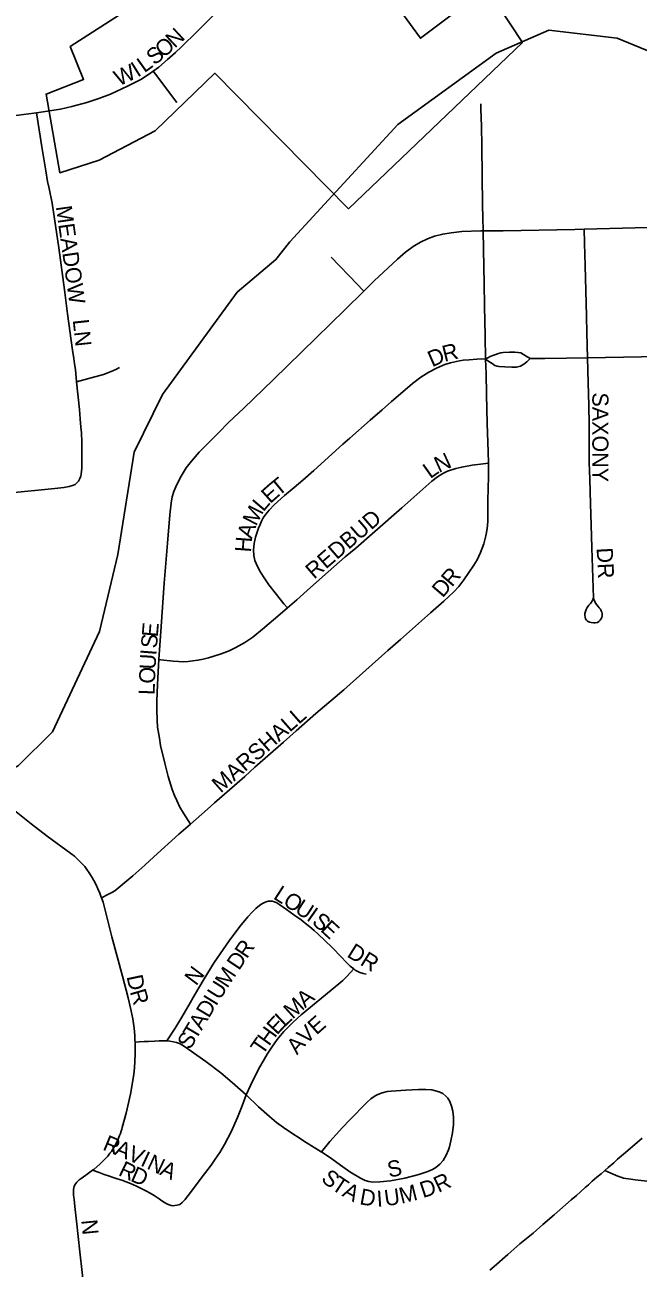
# Model space of a CAD drawing. Extents: x 1410790 to 1770854, y 448063 to 770588.
# Drawn here: x 1567189 to 1569095, y 618516 to 622381 of the extents above; entities that cross this region are included whole.
import ezdxf

# ---------------------------------------------------------------- set-up
doc = ezdxf.new("R2010")
doc.units = 0
for name, color, linetype in [('GM_X_City_Street', 7, 'Continuous'), ('GM_X_City_Street_Text', 7, 'Continuous'), ('GM_X_Corporation', 7, 'Continuous'), ('GM_X_Minor_River', 7, 'Continuous'), ('GM_X_Township_Subdivision', 7, 'Continuous'), ('GM_X_Township_Subdivision_Text', 7, 'Continuous'), ('GM_X_US_Route', 7, 'Continuous')]:
    doc.layers.add(name, color=color, linetype=linetype)

msp = doc.modelspace()

# ---------------------------------------------------------------- linework, layer by layer
at = {"layer": 'GM_X_City_Street'}
for points in [[(1568613.2, 621740.4), (1568612.4, 621781.5), (1568611.8, 621820), (1568609.2, 622003.6), (1568608.1, 622065.8), (1568606.5, 622118.2), (1568606.4, 622134.7)], [(1566911.8, 622065.1), (1567096.1, 622090.6), (1567225.6, 622107)], [(1567350.1, 621271.1), (1567346.3, 621309), (1567343.6, 621326.6), (1567341.2, 621343.9), (1567337.4, 621369), (1567322.1, 621482.4), (1567311.9, 621557.1), (1567294.2, 621687.1), (1567273.5, 621826.8), (1567264.5, 621872.2), (1567259.5, 621894), (1567254.1, 621927.3), (1567242, 622001.6), (1567225.6, 622107)], [(1568613.2, 621740.4), (1568675.6, 621740.8), (1568898.7, 621744.8), (1568927.1, 621745.5)], [(1568927.1, 621745.5), (1569085.6, 621749.8), (1569236.6, 621752), (1569239.5, 621752.1)], [(1568937.8, 621345.6), (1568935.8, 621423.3), (1568934.5, 621474.7), (1568932.5, 621555), (1568930.3, 621631.9), (1568928.3, 621702.3), (1568927.1, 621745.5)], [(1568243, 621552.7), (1568275.2, 621584.4), (1568346.8, 621652.3), (1568372, 621673.8), (1568396.3, 621691.4), (1568419.2, 621705), (1568440.3, 621715.1), (1568462.3, 621723.3), (1568488.1, 621730.1), (1568514.3, 621734.6), (1568547.4, 621737.9), (1568606.7, 621740.3), (1568613.2, 621740.4)], [(1568621, 621341.6), (1568619.8, 621413.5), (1568618.2, 621506.2), (1568616.4, 621576.3), (1568615.2, 621627), (1568613.2, 621740.4)], [(1568243, 621552.7), (1568198.1, 621599.2), (1568165.6, 621632.8), (1568141.2, 621658.1)], [(1567605.9, 620407.5), (1567613.2, 620510.7), (1567622.5, 620644.9), (1567632.3, 620769.2), (1567639.5, 620857.6), (1567643.6, 620893.7), (1567647.4, 620913.5), (1567652.2, 620929.7), (1567661.2, 620951.3), (1567675, 620977.9), (1567690.9, 621003.3), (1567706.7, 621024.7), (1567730.8, 621052.1), (1567763.2, 621084.9), (1567791.2, 621112.6), (1567823.2, 621145.4), (1567868.5, 621188.5), (1567899.6, 621217.6), (1567961.7, 621278.2), (1568005.3, 621320.7), (1568094.4, 621408), (1568184, 621494.6), (1568243, 621552.7)], [(1568621, 621341.6), (1568635.1, 621349.3), (1568646.5, 621354.3), (1568660.7, 621359.1), (1568668.6, 621361.6), (1568675.3, 621362.4), (1568695.5, 621362.8), (1568711.8, 621363), (1568721.6, 621362.5), (1568730.2, 621360.6), (1568739, 621355.4), (1568747.3, 621350.7), (1568760, 621343.3)], [(1568005.1, 620568.4), (1567994.3, 620580.6), (1567966.9, 620615.2), (1567947.9, 620639.6), (1567934.9, 620658.3), (1567921.7, 620678.8), (1567911.9, 620696.5), (1567904.3, 620715.8), (1567900.8, 620731.5), (1567899.9, 620748.9), (1567901.5, 620767.9), (1567906.4, 620788.3), (1567913.5, 620810.2), (1567915.6, 620816), (1567920.1, 620827.8), (1567924.9, 620837.8), (1567929.9, 620847.7), (1567937.9, 620859.8), (1567948.2, 620872.5), (1567964.3, 620888.9), (1567996, 620917.1), (1568026.3, 620942.1), (1568053.5, 620965.6), (1568087.4, 620995.8), (1568176.9, 621077.3), (1568199.1, 621096.3), (1568262.4, 621152.2), (1568299.3, 621184.4), (1568329, 621209.9), (1568363.6, 621239.8), (1568393.5, 621265.3), (1568419.5, 621285.2), (1568444.5, 621301.1), (1568470.7, 621314.7), (1568494.7, 621324.9), (1568512.5, 621330.5), (1568530.4, 621334.6), (1568540.5, 621336.2), (1568551.6, 621337.8), (1568569.9, 621339.6), (1568593.7, 621341.5), (1568608, 621342), (1568621, 621341.6)], [(1568621, 621341.6), (1568631.3, 621334.4), (1568641.4, 621327.8), (1568650.3, 621322.1), (1568656.6, 621319.9), (1568663.2, 621318.6), (1568680.9, 621317.3), (1568702.4, 621316.4), (1568716.9, 621316.7), (1568729.2, 621319.3), (1568740, 621325.9), (1568749.1, 621333.5), (1568760, 621343.3)], [(1568629.8, 621017.8), (1568629, 621054.2), (1568626.1, 621140.5), (1568623.7, 621232.4), (1568622.8, 621295.6), (1568621, 621341.6)], [(1568760, 621343.3), (1568804.7, 621343.9), (1568872.9, 621344.8), (1568937.8, 621345.6)], [(1568956.5, 620597.2), (1568959.3, 620590.4), (1568962.8, 620582.6), (1568966.4, 620577.6), (1568970.5, 620572.3), (1568974.1, 620568.9), (1568977.7, 620564.7), (1568980.8, 620559.5), (1568982.7, 620555.1), (1568983.5, 620550.9), (1568983.7, 620546.9), (1568983, 620543.5), (1568981.9, 620538.7), (1568979.1, 620533.4), (1568977.3, 620530.1), (1568973.5, 620526.2), (1568968.6, 620523.3), (1568961.3, 620522.3), (1568956.3, 620522), (1568949.3, 620522.6), (1568943.7, 620523.8), (1568937.4, 620527.4), (1568934.4, 620530.3), (1568932, 620534), (1568930.2, 620539.9), (1568929.3, 620545.6), (1568929.7, 620551.3), (1568931.1, 620557.2), (1568933.2, 620563.1), (1568937.1, 620569.8), (1568942.3, 620576.6), (1568946.9, 620582.3), (1568950, 620586.2), (1568952.8, 620590.7), (1568954.7, 620594.7), (1568956.1, 620599.6), (1568950.8, 620755), (1568948.8, 620826.7), (1568946.9, 620892.1), (1568944.9, 620968), (1568943.4, 621020.4), (1568942.5, 621137.4), (1568941.8, 621198.7), (1568939.7, 621267.4), (1568937.8, 621345.6)], [(1568937.8, 621345.6), (1569105.6, 621349), (1569200.7, 621351.2), (1569250.6, 621352.3)], [(1567350.1, 621271.1), (1567383.6, 621280.3), (1567433.2, 621294), (1567457.3, 621303.1), (1567472.1, 621309.5), (1567483.6, 621315.3)], [(1567356.1, 620962), (1567360.4, 620970.4), (1567362.9, 620977.2), (1567364.5, 620984.4), (1567365.4, 620992.8), (1567366, 621002.2), (1567366.3, 621012.7), (1567366.2, 621050.2), (1567366.1, 621083.6), (1567364.8, 621112.2), (1567363.5, 621130.1), (1567361.3, 621156.1), (1567358.7, 621184.7), (1567350.1, 621271.1)], [(1567703.7, 619896.3), (1567756.9, 619942.9), (1567778.6, 619962.7), (1567840.5, 620016.4), (1567872.4, 620044.5), (1567904.2, 620072.8), (1567992.5, 620151), (1568031.9, 620185.6), (1568093.5, 620239.5), (1568180.9, 620313.8), (1568248.9, 620374.7), (1568317.2, 620435.6), (1568356.1, 620470.3), (1568449.4, 620553.1), (1568491.5, 620589.3), (1568522.2, 620618.5), (1568537.5, 620635), (1568553.4, 620655.2), (1568584.7, 620701), (1568594.6, 620717.4), (1568605.3, 620740.5), (1568615.3, 620767.7), (1568622.1, 620792.5), (1568626.1, 620814.5), (1568628, 620836.9), (1568628.5, 620879.3), (1568628.4, 620908.9), (1568628.6, 620931.8), (1568629.6, 620983.5), (1568629.9, 621011.9), (1568629.8, 621017.8)], [(1568005.1, 620568.4), (1568034.6, 620593.5), (1568076.7, 620631.2), (1568131.4, 620680.4), (1568185, 620726.8), (1568217.5, 620754.1), (1568276.8, 620805.6), (1568360.5, 620879.2), (1568407, 620920.6), (1568453.6, 620961.8), (1568471.8, 620975.8), (1568488.5, 620986), (1568503.2, 620993), (1568528.1, 621001.1), (1568547.1, 621005.9), (1568578.9, 621011.7), (1568605.1, 621014.8), (1568629.8, 621017.8)], [(1567068.5, 620916), (1567136, 620924.5), (1567282.3, 620938.9), (1567310.3, 620942.1), (1567326.5, 620945.2), (1567339.9, 620949.5), (1567345.5, 620952.3), (1567349.8, 620955.8), (1567356.1, 620962)], [(1567605.9, 620407.5), (1567612.2, 620406.7), (1567650.3, 620402.6), (1567667, 620401.3), (1567681.2, 620400.7), (1567696.7, 620401.6), (1567711.2, 620403.2), (1567727, 620405.7), (1567742.8, 620408.9), (1567759.6, 620413.3), (1567776.9, 620418.4), (1567799.4, 620425.9), (1567823.9, 620435.1), (1567844.6, 620444.8), (1567873.2, 620460.9), (1567897.7, 620477.3), (1567928.2, 620501.9), (1567982.6, 620549.2), (1568005.1, 620568.4)], [(1567703.7, 619896.3), (1567682.3, 619930.3), (1567671.1, 619948.4), (1567661, 619969.5), (1567654.1, 619985.5), (1567646.9, 620004.1), (1567634.9, 620044.5), (1567624.2, 620085.9), (1567611.2, 620140.9), (1567607.1, 620163.6), (1567601.8, 620197.1), (1567600.1, 620219.5), (1567598.9, 620251.4), (1567598.9, 620277.9), (1567601.4, 620330.5), (1567604.6, 620389.5), (1567605.9, 620407.5)], [(1567427.4, 619667.3), (1567426.8, 619669.2), (1567422.2, 619681), (1567415.9, 619695.3), (1567410.4, 619707.6), (1567403.3, 619720.9), (1567396.4, 619733.1), (1567389.5, 619744.3), (1567382.1, 619754.6), (1567375.1, 619763.9), (1567368, 619772.1), (1567360.4, 619780.3), (1567352.2, 619788.1), (1567343, 619796.4), (1567332.4, 619804.7), (1567258.5, 619859), (1567208.5, 619896.7), (1567162.6, 619934.1), (1567152.7, 619942.4)], [(1567427.4, 619667.3), (1567451.2, 619679.1), (1567459.6, 619683.3), (1567468.6, 619688.7), (1567525, 619735), (1567562.1, 619768.4), (1567590.4, 619794.6), (1567668.1, 619865.2), (1567703.7, 619896.3)], [(1567531.7, 619218.6), (1567531.4, 619226.1), (1567530.5, 619239.5), (1567528.8, 619262.1), (1567527, 619276.4), (1567524.4, 619291.2), (1567518.8, 619319.4), (1567510.1, 619355.8), (1567492.3, 619424), (1567459.8, 619546), (1567432, 619653.5), (1567427.4, 619667.3)], [(1567630.2, 619222.4), (1567656, 619261.7), (1567673.8, 619290.6), (1567698.6, 619332.9), (1567716.8, 619364.3), (1567746.6, 619415.6), (1567777.2, 619465.7), (1567823.8, 619533.1), (1567857.3, 619577.6), (1567882.2, 619608), (1567895.3, 619622.6), (1567907.2, 619634.1), (1567918.6, 619643.4), (1567926, 619648.4), (1567933.8, 619652.9), (1567939.4, 619655), (1567945.7, 619656.2), (1567949.9, 619656.5)], [(1568211.1, 619446), (1568200.6, 619454.6), (1568187.6, 619467.2), (1568172, 619483.7), (1568144.7, 619512.1), (1568099.4, 619555.2), (1568087.8, 619565.6), (1568075, 619577.2), (1568060.7, 619588.3), (1568047.9, 619598.4), (1568024.7, 619614.6), (1568001.9, 619630.6), (1567981.5, 619645.2), (1567972, 619651.4), (1567964.5, 619654.7), (1567957.4, 619656.5), (1567949.9, 619656.5)], [(1567876.6, 619055), (1567890.3, 619083.6), (1567907.3, 619117.6), (1567919.5, 619142.1), (1567929.6, 619159.7), (1567942.5, 619180.6), (1567956.5, 619202.3), (1567973.5, 619226.3), (1567983.9, 619239.3), (1567994.3, 619251.4), (1568021.6, 619279.3), (1568048.3, 619303.5), (1568141.1, 619379.9), (1568177.2, 619410.5), (1568189.4, 619422.2), (1568211.1, 619446)], [(1568250.4, 619430.2), (1568240.4, 619432), (1568230.4, 619435), (1568224.3, 619437.7), (1568216, 619442.1), (1568211.1, 619446)], [(1567399.5, 618820.1), (1567403.4, 618822.9), (1567422.9, 618839.7), (1567438.7, 618855.8), (1567446.6, 618864.1), (1567453.5, 618872.8), (1567458.2, 618878.8), (1567462.6, 618885.8), (1567467.5, 618893.8), (1567472.2, 618902.4), (1567475.7, 618909.7), (1567479, 618916.9), (1567481.6, 618922.9), (1567483.7, 618928.7), (1567486.1, 618934.9), (1567488.3, 618941.8), (1567490.3, 618948.3), (1567491.6, 618953.5), (1567503.6, 618997.8), (1567517.5, 619056.8), (1567523.1, 619086.5), (1567527.9, 619118.9), (1567530.1, 619138.4), (1567531.4, 619157.9), (1567532.3, 619182.3), (1567532.3, 619208.3), (1567531.7, 619218.6)], [(1567531.7, 619218.6), (1567544.7, 619219.3), (1567559.9, 619220.1), (1567573.6, 619220.8), (1567591.8, 619221.8), (1567607, 619222.6), (1567617.8, 619222.9), (1567630.2, 619222.4)], [(1567630.2, 619222.4), (1567639.2, 619221.4), (1567650.9, 619219.6), (1567660.1, 619217.5), (1567669.7, 619214.2), (1567677.1, 619210.3), (1567685.5, 619205), (1567695.9, 619197.8), (1567751.1, 619158), (1567798.3, 619122.5), (1567833.6, 619093.1), (1567876.6, 619055)], [(1567655.7, 618710.2), (1567662.4, 618711.4), (1567670.7, 618714.1), (1567678.5, 618719.7), (1567687.7, 618729.3), (1567692.7, 618736.2), (1567701.2, 618747.2), (1567721.9, 618774.4), (1567747.9, 618809.3), (1567767.7, 618835.7), (1567781.1, 618854.2), (1567795.1, 618875.4), (1567810, 618900), (1567820.2, 618920.2), (1567830, 618940.1), (1567850.2, 618984.6), (1567864, 619020.7), (1567876.6, 619055)], [(1567876.6, 619055), (1567915.4, 619017.6), (1567949.4, 618987.3), (1567971.5, 618968.5), (1568000.3, 618947.5), (1568063.4, 618906.9), (1568110.5, 618877.2), (1568110.6, 618877.1), (1568143.5, 618855.4), (1568170.2, 618836.2), (1568199, 618815), (1568232.4, 618795.1), (1568246.6, 618788.5), (1568258.3, 618785), (1568270.6, 618783.6), (1568292.9, 618784.4), (1568325.3, 618787.4), (1568369.9, 618796), (1568414.1, 618807.2), (1568441.8, 618816.1), (1568456.2, 618822.3), (1568466.7, 618828.8), (1568478.7, 618838.8), (1568488.9, 618850.6), (1568498.7, 618866.6), (1568505.9, 618884), (1568508.6, 618893.1), (1568513.4, 618911.7), (1568518.5, 618936.9), (1568521, 618962.5), (1568521.3, 618984.9), (1568519.3, 619003.8), (1568515.6, 619019.1), (1568509.9, 619033.6), (1568503.5, 619044), (1568497.6, 619050.8), (1568488.1, 619058.3), (1568477.3, 619063.8), (1568465.9, 619067.5), (1568454.3, 619069.9), (1568435.3, 619070.9), (1568412.6, 619070.8), (1568373.5, 619069.5), (1568328.1, 619066.3), (1568315.5, 619064.5), (1568300.1, 619061), (1568285.7, 619055.3), (1568277.4, 619051.3), (1568264.9, 619042.3), (1568252.8, 619032), (1568232.5, 619011.1), (1568218.9, 618997.1), (1568214.5, 618992.5), (1568198.7, 618976.4), (1568175.9, 618952.8), (1568136.8, 618909.1), (1568110.6, 618877.1)], [(1567374.5, 618438.4), (1567360.4, 618566.6), (1567349.9, 618661.6), (1567344.8, 618707.2), (1567342.1, 618729.8), (1567340.8, 618743.2), (1567340.3, 618750.8), (1567340.4, 618755.8), (1567340.7, 618760.8), (1567341.4, 618766), (1567342.7, 618770.6), (1567344, 618773.7), (1567344.6, 618775.1), (1567347.1, 618779.2), (1567350.4, 618783.1), (1567353.5, 618786.6), (1567358.3, 618790.8), (1567364.5, 618794.9), (1567371.5, 618800), (1567378.9, 618805.1), (1567399.5, 618820.1)], [(1567399.5, 618820.1), (1567419.8, 618812.7), (1567435.8, 618807), (1567449.3, 618802.7), (1567463.9, 618797.6), (1567475.6, 618793.9), (1567490.3, 618789.1), (1567517.2, 618778.7), (1567535.6, 618770.5), (1567555.2, 618761.5), (1567567.4, 618755.6), (1567578.3, 618749.3), (1567590.6, 618741.5), (1567606.1, 618731.7), (1567615.2, 618725.6), (1567623.6, 618720), (1567630.6, 618716), (1567637.8, 618712.5), (1567643.8, 618710.3), (1567649, 618709.7), (1567655.7, 618710.2)], [(1568991.5, 618819.6), (1569010.1, 618811.4), (1569031.8, 618801.9), (1569041.2, 618798.4), (1569050, 618795.8), (1569057.2, 618794.5), (1569065.2, 618793.2), (1569085.6, 618790.6), (1569214, 618775.7)]]:
    msp.add_lwpolyline(points, dxfattribs=at)
at = {"layer": 'GM_X_Corporation'}
msp.add_lwpolyline([(1568114.8, 622754.9), (1568013.6, 622877.8), (1567633.3, 622509.6), (1567330, 622313.2), (1567371.4, 622210.8), (1567255.1, 622165.5), (1567297.6, 621920.8), (1567419.8, 621960.1), (1567594.4, 622051.1), (1567779.5, 622230.2), (1568194.9, 621808.9), (1568735.4, 622325.4), (1568625.4, 622494.8), (1568418.5, 622339.1)], close=True, dxfattribs=at)
at = {"layer": 'GM_X_Minor_River'}
msp.add_lwpolyline([(1566523.4, 619101.4), (1566524.4, 619153.5), (1566572.8, 619264.9), (1566645, 619369.7), (1566758.3, 619622.1), (1566866.3, 619708.1), (1566964.1, 619888.7), (1567042.8, 620013.4), (1567168.3, 620077), (1567274.7, 620183.1), (1567421.2, 620495), (1567478.1, 620734.5), (1567528.6, 621052.4), (1567616.4, 621231.1), (1567849.2, 621549.2), (1567969.5, 621651), (1568012.7, 621706.3), (1568348.7, 622070.4), (1568653.8, 622292.8), (1568817.6, 622363.6), (1569029.6, 622339.2), (1569276.1, 622237.9)], dxfattribs=at)
at = {"layer": 'GM_X_Township_Subdivision'}
for points in [[(1567587.8, 622236.5), (1567605.2, 622249.5), (1567632.6, 622272.6), (1567656.9, 622294.4), (1567675.7, 622312.3), (1567724.8, 622360.4), (1567828.8, 622464.8), (1567911.3, 622549), (1567954.9, 622593.3), (1568110, 622748.7), (1568162.6, 622802.7), (1568204, 622844.6), (1568252.8, 622892.8), (1568280.5, 622921.4)], [(1567225.6, 622107), (1567299.9, 622118.8), (1567334.9, 622126.9), (1567382.1, 622139.2), (1567419.2, 622151.2), (1567455.5, 622165.5), (1567508, 622190.4), (1567549.3, 622211), (1567576.7, 622228.1), (1567587.8, 622236.5)], [(1567661.4, 622139.2), (1567594.9, 622227.1), (1567587.8, 622236.5)]]:
    msp.add_lwpolyline(points, dxfattribs=at)
at = {"layer": 'GM_X_US_Route'}
msp.add_lwpolyline([(1568633.9, 618509.7), (1568647.6, 618521.2), (1568690.2, 618557.8), (1568728, 618591.2), (1568769, 618624.7), (1568799.2, 618652), (1568834.1, 618682), (1568886.8, 618728.6), (1568903.4, 618742.2), (1568916.1, 618753.2), (1568931, 618766.4), (1568940.6, 618775), (1568952.6, 618785.9), (1568967.3, 618798.8), (1568979.8, 618809.3), (1568991.5, 618819.6), (1569001.8, 618828.7), (1569019.2, 618843.4), (1569031.3, 618854.3), (1569055.9, 618875.7), (1569107.5, 618920.3)], dxfattribs=at)

# ---------------------------------------------------------------- texts
at = {"layer": 'GM_X_City_Street_Text'}
for s, rotation, p in [('MEADOW', 278.0079, (1567285.1, 621815.6)), ('LN', 276.0054, (1567337.9, 621463.4)), ('D', 23.563, (1568454.8, 621315.9)), ('R', 13.7536, (1568493, 621332.8)), ('SAXONY', 270, (1568952.8, 621238)), ('N', 24.5905, (1568475.7, 620987.2)), ('L', 35.236, (1568449, 620968.1)), ('T', 39.3682, (1567977.3, 620913.4)), ('E', 41.6948, (1567951.5, 620890.3)), ('L', 49.6417, (1567930, 620864.8)), ('M', 63.0195, (1567907.7, 620820.3)), ('REDBUD', 40.8147, (1568088.1, 620655.6)), ('A', 71.33, (1567894.4, 620780.4)), ('H', 85.7555, (1567891.8, 620739.8)), ('DR', 273.0225, (1568966, 620754.5)), ('R', 49.6121, (1568516.4, 620630.9)), ('D', 49.3157, (1568487.5, 620597.4)), ('E', 85.2409, (1567602.1, 620476.3)), ('S', 85.2953, (1567599.3, 620441.2)), ('I', 85.5376, (1567597.6, 620419.3)), ('U', 86.8953, (1567595.2, 620375.7)), ('O', 87.6605, (1567593.4, 620331.9)), ('L', 87.6766, (1567592, 620296.8)), ('MARSHALL', 41.3259, (1567797.5, 619991)), ('L', 327.1663, (1567958.5, 619666.3)), ('O', 327.1719, (1567988.1, 619647.2)), ('U', 327.1768, (1568025, 619623.4)), ('I', 324.8791, (1568061.6, 619599.8)), ('S', 319.8166, (1568078.6, 619587.9)), ('E', 317.4543, (1568105.1, 619565.5)), ('R', 55.9192, (1567879, 619475.4)), ('DR', 327.9971, (1568187.2, 619486)), ('D', 55.9947, (1567854.4, 619438.9)), ('D', 281.9314, (1567505, 619422.5)), ('N', 53.1257, (1567721.5, 619391.2)), ('M', 56.7898, (1567818.2, 619383.9)), ('R', 286.0809, (1567515.1, 619375.6)), ('U', 57.7652, (1567794.9, 619346.9)), ('D', 59.0325, (1567760.9, 619290.7)), ('I', 58.5414, (1567783.5, 619328.3)), ('M', 42.1781, (1568021.2, 619287.7)), ('A', 40.9474, (1568060.1, 619323)), ('L', 43.2608, (1567995.7, 619263.8)), ('T', 59.2283, (1567720.4, 619222.6)), ('A', 59.2302, (1567738.4, 619252.9)), ('H', 54.4064, (1567948, 619204)), ('E', 47.2999, (1567972.5, 619238.6)), ('V', 43.0836, (1568063.4, 619209.1)), ('E', 41.4044, (1568095.3, 619238.9)), ('S', 59.2283, (1567702.4, 619192.4)), ('T', 55.272, (1567928, 619175.3)), ('A', 48.6969, (1568035.3, 619177)), ('R', 337.5538, (1567428.2, 618884.9)), ('A', 337.5533, (1567464.9, 618869.8)), ('V', 336.7211, (1567505.3, 618853.1)), ('R', 334.3038, (1567476.8, 618806)), ('I', 334.8431, (1567545.4, 618835.9)), ('N', 334.8509, (1567565.3, 618826.5)), ('A', 334.8326, (1567605.1, 618807.8)), ('S', 11.9377, (1568321.3, 618796.9)), ('D', 336.5904, (1567514.5, 618788)), ('S', 320.3973, (1568107, 618789.3)), ('T', 326.5749, (1568138.8, 618763.4)), ('R', 25.2486, (1568474.8, 618749.4)), ('A', 331.6825, (1568172.4, 618741.5)), ('M', 14.008, (1568359.1, 618715.5)), ('D', 17.9143, (1568426.4, 618733.3)), ('D', 349.7163, (1568227.3, 618715)), ('I', 4.1317, (1568284.3, 618706.4)), ('U', 7.8839, (1568309.7, 618708.4)), ('N', 275.7084, (1567364.3, 618664.9))]:
    msp.add_text(s, height=50, rotation=rotation, dxfattribs=at).set_placement(p)
at = {"layer": 'GM_X_Township_Subdivision_Text'}
for s, rotation, p in [('N', 43.1202, (1567655, 622306.1)), ('O', 40.4925, (1567619.7, 622275.9)), ('S', 40.017, (1567592.4, 622253)), ('W', 24.7528, (1567481, 622189)), ('I', 32.2007, (1567539.2, 622216.4)), ('L', 35.6213, (1567560.5, 622229.9))]:
    msp.add_text(s, height=50, rotation=rotation, dxfattribs=at).set_placement(p)

doc.saveas('drawing.dxf')
